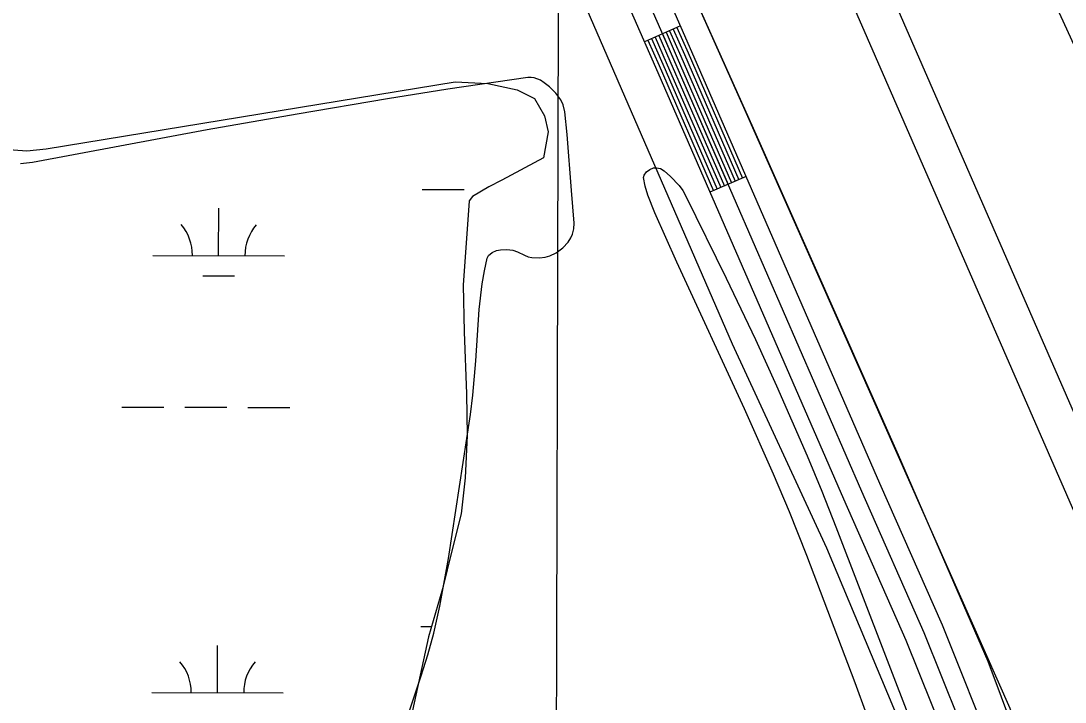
# Model space of a CAD drawing. Extents: x 3161615 to 3199515, y 867541 to 892976.
# Drawn here: x 3175914 to 3176709, y 889053 to 889572 of the extents above; entities that cross this region are included whole.
import ezdxf

# ---------------------------------------------------------------- set-up
doc = ezdxf.new("R2010")
doc.units = 0
for name, color, linetype in [('V-GRID-MAJR', 7, 'Continuous'), ('V-LEVE-TOET', 7, 'Continuous'), ('V-ROAD-CNTR', 7, 'Continuous'), ('V-SITE-VEGE', 7, 'Continuous'), ('V-SURV-LINE', 7, 'Continuous'), ('V-TOPO-SHOR', 7, 'Continuous'), ('V-WETL-SWMP', 7, 'Continuous')]:
    doc.layers.add(name, color=color, linetype=linetype)

msp = doc.modelspace()

# ---------------------------------------------------------------- linework, layer by layer
at = {"layer": 'V-GRID-MAJR'}
msp.add_spline([(3176275.048, 872978.667), (3176292.6750000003, 879038.2270000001), (3176310.311, 885100.872), (3176327.947, 891163.561), (3176327.9560000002, 891166.601)], degree=3, dxfattribs=at)
at = {"layer": 'V-LEVE-TOET'}
for points in [[(3177898.720000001, 888543.275999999), (3177896.402000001, 888543.1839999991), (3177792.789000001, 888529.2579999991), (3177403.915000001, 888501.5399999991), (3177153.220000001, 888466.7059999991), (3177134.781000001, 888468.765999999), (3177120.8940000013, 888472.079999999), (3177108.784000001, 888480.6959999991), (3177091.388000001, 888496.900999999), (3177078.295000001, 888517.645999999), (3176965.459000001, 888917.060999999), (3176906.986000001, 889101.613999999), (3176861.001000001, 889216.9169999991), (3176720.971000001, 889541.1029999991), (3176592.973000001, 889820.5439999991), (3176402.206000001, 890282.273999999), (3176305.368000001, 890484.087999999), (3176289.050000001, 890532.1259999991), (3176279.266000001, 890565.241999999), (3176201.596000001, 890987.0669999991), (3176169.6859161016, 891167.0380521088)], [(3176818.060000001, 888510.1769999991), (3176795.2860000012, 888612.0399999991), (3176738.424000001, 888839.5399999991), (3176709.318000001, 888933.329999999), (3176666.867000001, 889048.3729999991), (3176465.221000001, 889503.5589999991), (3176266.835000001, 889947.6209999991)]]:
    msp.add_lwpolyline(points, dxfattribs=at)
at = {"layer": 'V-ROAD-CNTR'}
for p, q in [((3176415.978131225, 889567.909836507), (3176388.5011861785, 889555.8678605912)), ((3176465.9150313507, 889453.2750657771), (3176438.4060863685, 889441.306089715))]:
    msp.add_line(p, q, dxfattribs=at)
for points in [[(3175888.1651868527, 891170.3236316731), (3175938.153086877, 890884.9852023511), (3175972.512018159, 890684.9226024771), (3175992.964977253, 890585.7618007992), (3176005.553952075, 890530.3399116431), (3176028.8619054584, 890434.6351030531), (3176046.3888704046, 890386.9971983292), (3176077.2918085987, 890307.3323576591), (3176229.5785040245, 889955.862060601), (3176410.7301417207, 889542.5168872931), (3176553.6988557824, 889213.9095445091), (3176601.1997607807, 889106.3097597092), (3176641.387680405, 889005.929960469), (3176672.5536180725, 888917.1681379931), (3176697.883567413, 888838.1772959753), (3176727.626507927, 888726.391519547), (3176765.505432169, 888577.9488164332), (3176899.9081633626, 888054.5728631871), (3177014.8839334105, 887604.2087639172), (3177188.7025857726, 886922.5551272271), (3177331.7352997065, 886346.4772793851)], [(3175903.401156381, 891170.281631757), (3175952.9320573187, 890887.5491972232), (3175987.252988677, 890687.7075969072), (3176007.625947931, 890588.938794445), (3176020.1559228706, 890533.775904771), (3176043.233876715, 890439.0130942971), (3176060.4208423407, 890392.2991877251), (3176091.170780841, 890313.028346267), (3176243.3294765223, 889961.8540486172), (3176424.4771142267, 889548.5198752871), (3176567.4378283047, 889219.9305324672), (3176615.027733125, 889112.1277480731), (3176655.433652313, 889011.204949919), (3176686.774589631, 888921.9441284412), (3176712.2825386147, 888842.3982875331), (3176742.1414788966, 888730.1745119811), (3176780.0364031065, 888581.6688089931), (3176784.6583938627, 888563.6708449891)], [(3175889.6491838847, 891074.9278224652), (3175923.3741164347, 890882.421207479), (3175957.771047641, 890682.137608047), (3175978.3040065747, 890582.584807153), (3175990.951981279, 890526.9039185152), (3176014.4899342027, 890430.257111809), (3176032.356898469, 890381.6952089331), (3176063.4128363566, 890301.636369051), (3176215.827531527, 889949.8700725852), (3176396.983169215, 889536.5138992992), (3176539.959883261, 889207.888556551), (3176587.371788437, 889100.4917713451), (3176627.3417084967, 889000.654971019), (3176658.3326465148, 888912.3921475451), (3176683.4845962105, 888833.9563044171), (3176713.111536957, 888722.6085271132), (3176750.974461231, 888574.2288238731), (3176885.3771924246, 888050.8518706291), (3177000.3499624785, 887600.500771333), (3177174.155614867, 886918.8941345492), (3177317.189328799, 886342.8132867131)], [(3176402.240158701, 889561.8888485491), (3176410.7301417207, 889542.5168872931), (3176452.161058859, 889447.2900777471)], [(3176404.988153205, 889563.0928461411), (3176413.479136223, 889543.7178848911), (3176454.912053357, 889448.4870753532)], [(3176407.735147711, 889564.296843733), (3176416.229130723, 889544.9178824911), (3176457.663047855, 889449.6840729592)], [(3176410.483142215, 889565.5018413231), (3176418.978125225, 889546.118880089), (3176460.4140423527, 889450.881070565)], [(3176413.2311367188, 889566.7058389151), (3176421.7271197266, 889547.3188776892), (3176463.165036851, 889452.0770681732)], [(3176391.249180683, 889557.0718581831), (3176399.733163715, 889537.7148968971), (3176441.157080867, 889442.5030873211)], [(3176393.997175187, 889558.2758557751), (3176402.4821582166, 889538.9148944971), (3176443.908075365, 889443.699084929)], [(3176396.745169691, 889559.4808533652), (3176405.2311527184, 889540.1158920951), (3176446.6590698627, 889444.896082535)], [(3176399.492164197, 889560.6848509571), (3176407.981147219, 889541.3158896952), (3176449.4100643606, 889446.0930801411)]]:
    msp.add_lwpolyline(points, dxfattribs=at)
at = {"layer": 'V-SITE-VEGE'}
for p, q in [((3176299.9610000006, 889528.6999999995), (3176238.921, 889519.8179999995)), ((3176302.4, 889528.7899999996), (3176299.9610000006, 889528.6999999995)), ((3176304.782, 889528.4259999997), (3176302.4, 889528.7899999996)), ((3176309.3940000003, 889526.5499999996), (3176304.782, 889528.4259999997)), ((3176312.372, 889524.6289999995), (3176309.3940000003, 889526.5499999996)), ((3176316.249, 889521.4969999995), (3176312.372, 889524.6289999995)), ((3176321.168, 889516.6849999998), (3176316.249, 889521.4969999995)), ((3176238.921, 889519.8179999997), (3176193.099, 889512.5329999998)), ((3176324.978, 889511.5769999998), (3176321.168, 889516.6849999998)), ((3176193.099, 889512.5329999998), (3176124.396, 889500.8859999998)), ((3176326.761, 889507.9269999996), (3176324.978, 889511.5769999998)), ((3176328.0330000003, 889502.6599999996), (3176326.761, 889507.9269999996)), ((3176124.396, 889500.8859999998), (3176055.85, 889488.7309999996)), ((3176329.702, 889485.1929999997), (3176328.0330000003, 889502.6599999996)), ((3176055.85, 889488.7309999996), (3175923.211, 889463.9279999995)), ((3176333.223, 889442.7189999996), (3176329.702, 889485.1929999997)), ((3175923.211, 889463.9279999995), (3175913.864, 889462.9999999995)), ((3176335.0210000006, 889417.7189999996), (3176333.2230000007, 889442.7189999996)), ((3176333.876, 889409.3799999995), (3176334.882, 889413.4609999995)), ((3176334.882, 889413.4609999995), (3176335.021, 889417.7189999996)), ((3176326.38, 889398.9269999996), (3176330.5030000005, 889403.3279999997)), ((3176330.503, 889403.3279999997), (3176332.707, 889406.7439999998)), ((3176332.707, 889406.7439999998), (3176333.876, 889409.3799999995)), ((3176270.0200000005, 889393.1719999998), (3176272.713, 889395.4099999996)), ((3176272.713, 889395.4099999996), (3176276.028, 889396.8849999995)), ((3176276.028, 889396.8849999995), (3176279.119, 889397.6179999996)), ((3176279.119, 889397.6179999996), (3176283.846, 889397.7669999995)), ((3176283.846, 889397.7669999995), (3176288.3920000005, 889397.2149999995)), ((3176288.3920000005, 889397.2149999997), (3176292.0270000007, 889396.0739999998)), ((3176292.0270000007, 889396.0739999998), (3176297.4590000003, 889393.4219999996)), ((3176316.501, 889392.9609999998), (3176321.482, 889395.2979999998)), ((3176321.482, 889395.2979999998), (3176326.38, 889398.9269999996)), ((3176266.8780000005, 889381.4429999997), (3176269.0280000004, 889391.1649999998)), ((3176269.0280000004, 889391.1649999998), (3176270.0200000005, 889393.1719999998)), ((3176297.4590000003, 889393.4219999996), (3176300.1720000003, 889392.2789999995)), ((3176300.1720000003, 889392.2789999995), (3176302.894, 889391.6299999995)), ((3176302.894, 889391.6299999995), (3176308.725, 889391.4409999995)), ((3176308.725, 889391.4409999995), (3176313.163, 889392.0249999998)), ((3176313.163, 889392.0249999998), (3176316.501, 889392.9609999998)), ((3176265.174, 889371.6959999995), (3176266.8780000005, 889381.4429999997)), ((3176262.813, 889352.1589999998), (3176265.174, 889371.6959999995)), ((3176260.22, 889313.0229999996), (3176262.813, 889352.1589999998)), ((3176258.168, 889287.0159999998), (3176260.22, 889313.0229999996)), ((3176256.234, 889272.2249999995), (3176258.168, 889287.0159999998)), ((3176239.6290000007, 889162.6549999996), (3176256.2340000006, 889272.2249999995)), ((3176232.8420000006, 889126.3149999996), (3176239.6290000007, 889162.6549999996)), ((3176228.285, 889105.6589999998), (3176232.842, 889126.3149999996)), ((3176223.9290000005, 889089.3219999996), (3176228.285, 889105.6589999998)), ((3176218.858, 889073.2049999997), (3176223.929, 889089.3219999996)), ((3176208.012, 889041.2089999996), (3176218.858, 889073.2049999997))]:
    msp.add_line(p, q, dxfattribs=at)
msp.add_lwpolyline([(3176584.351000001, 888970.4909999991), (3176548.7690000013, 889067.883999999), (3176512.165000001, 889164.903999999), (3176498.967000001, 889198.0059999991), (3176486.823000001, 889226.711999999), (3176464.604000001, 889276.5399999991), (3176413.142000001, 889388.1379999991), (3176396.508000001, 889425.623999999), (3176391.175000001, 889439.052999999), (3176389.172000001, 889445.8949999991), (3176387.974000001, 889452.6739999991), (3176388.296000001, 889454.4319999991), (3176390.186000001, 889456.7719999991), (3176392.789000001, 889458.7279999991), (3176395.455000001, 889459.8319999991), (3176397.637000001, 889459.9979999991), (3176400.868000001, 889459.319999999), (3176403.649000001, 889457.6939999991), (3176408.456000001, 889453.398999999), (3176414.920000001, 889446.4199999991), (3176417.674000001, 889442.5859999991), (3176420.029000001, 889438.4589999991), (3176450.706000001, 889376.025999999), (3176472.972000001, 889329.1959999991), (3176489.143000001, 889293.937999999), (3176512.384000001, 889240.636999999), (3176523.480000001, 889213.721999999), (3176534.191000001, 889186.5839999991), (3176591.406000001, 889037.667999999)], dxfattribs=at)
at = {"layer": 'V-SURV-LINE'}
for points in [[(3176246.6717194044, 890347.9494959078), (3176799.1677816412, 889081.1054697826)], [(3176771.6625688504, 889069.1278431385), (3176219.166080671, 890335.972845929)]]:
    msp.add_lwpolyline(points, dxfattribs=at)
at = {"layer": 'V-TOPO-SHOR'}
for points in [[(3176956.549859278, 888433.2803697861), (3176947.736769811, 888431.5430666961), (3176798.3669944, 888565.8418291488), (3176753.1094859, 888763.2725588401), (3176700.7713227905, 888948.3912517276), (3176650.058493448, 889084.1790374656), (3176581.787640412, 889241.1552364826), (3176471.490473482, 889489.8537739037), (3176261.3881134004, 889959.0353314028), (3176175.58844606, 890147.7698091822), (3176117.8436444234, 890288.8620005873), (3176063.6026583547, 890422.897878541), (3176040.9398264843, 890509.2817336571), (3176027.017060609, 890570.9782281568), (3175974.9807278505, 890865.3188643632), (3175922.9151857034, 891149.0896350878), (3175919.4454477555, 891168.4774582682)], [(3176339.6495123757, 889592.3942575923), (3176455.182929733, 889326.0646730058), (3176526.981939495, 889170.8403817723), (3176607.486937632, 888978.5972201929), (3176663.416544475, 888818.1318103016), (3176710.455170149, 888627.7427893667), (3176790.6339967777, 888317.4694632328), (3176917.783293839, 887792.144096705), (3177015.432515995, 887428.9727608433), (3177057.2397594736, 887257.9764313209), (3177114.7411495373, 887028.8020275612)]]:
    msp.add_lwpolyline(points, dxfattribs=at)
at = {"layer": 'V-WETL-SWMP'}
for p, q in [((3175933.5529090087, 889474.3757446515), (3176244.516862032, 889525.32465449)), ((3176244.516862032, 889525.3246544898), (3176269.405859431, 889524.1486494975)), ((3176269.405859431, 889524.1486494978), (3176291.7578579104, 889519.3976465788)), ((3176291.7578579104, 889519.3976465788), (3176304.8458579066, 889512.5946465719)), ((3176304.8458579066, 889512.5946465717), (3176312.6558599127, 889499.4296504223)), ((3176312.6558599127, 889499.4296504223), (3176315.321862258, 889487.407654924)), ((3176315.321862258, 889487.407654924), (3176311.7338670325, 889467.6316640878)), ((3175901.76491272, 889474.1117517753), (3175918.7569110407, 889472.8707485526)), ((3175918.7569110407, 889472.8707485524), (3175933.5529090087, 889474.3757446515)), ((3176311.7338670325, 889467.6316640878), (3176280.0848744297, 889450.5866782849)), ((3176280.0848744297, 889450.5866782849), (3176270.2538766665, 889445.5686825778)), ((3176219.4254317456, 889443.4413757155), (3176251.4253077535, 889443.3529503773)), ((3176270.2538766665, 889445.5686825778), (3176257.875879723, 889438.1606884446)), ((3176255.138880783, 889434.7816904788), (3176250.7338954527, 889370.5717186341)), ((3176257.875879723, 889438.1606884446), (3176255.138880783, 889434.7816904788)), ((3176064.6938269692, 889393.1267629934), (3176064.7932975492, 889429.1266179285)), ((3176014.6940207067, 889393.2649275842), (3176114.693633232, 889392.9885984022)), ((3176052.6512365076, 889377.7289846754), (3176076.6511435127, 889377.6626656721)), ((3176250.7338954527, 889370.5717186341), (3176251.4229032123, 889335.0357335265)), ((3176251.4229032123, 889335.0357335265), (3176253.195913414, 889287.8597531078)), ((3176253.195913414, 889287.8597531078), (3176253.65492033, 889256.2707663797)), ((3175990.9671645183, 889277.8980758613), (3176022.9670405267, 889277.809650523)), ((3176038.96697853, 889277.7654378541), (3176070.966854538, 889277.6770125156)), ((3176086.966792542, 889277.6327998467), (3176118.9666685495, 889277.5443745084)), ((3176253.65492033, 889256.2707663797), (3176252.1459276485, 889223.8757804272)), ((3176252.1459276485, 889223.8757804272), (3176249.2119340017, 889196.6027926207)), ((3176249.2119340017, 889196.6027926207), (3176242.138941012, 889168.5058060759)), ((3176242.138941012, 889168.5058060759), (3176235.0739482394, 889139.4208199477)), ((3176235.0739482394, 889139.4208199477), (3176224.3179575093, 889103.0008377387)), ((3176218.506226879, 889110.7677162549), (3176226.605156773, 889110.7453364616)), ((3176224.3179575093, 889103.0008377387), (3176199.3999856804, 888988.2708918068)), ((3176063.7746221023, 889060.4531035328), (3176063.8740926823, 889096.452958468)), ((3176013.7748158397, 889060.5912681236), (3176113.774428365, 889060.3149389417))]:
    msp.add_line(p, q, dxfattribs=at)
for centre, radius, start, end in [((3176009.452416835, 889393.7542166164), 35.24628790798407, 359.0698548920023, 40.61351322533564), ((3176119.937860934, 889393.4489119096), 35.24628790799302, 139.069851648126, 180.61350998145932), ((3176008.533211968, 889061.0805571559), 35.24628790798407, 359.0698548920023, 40.61351322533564), ((3176119.018656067, 889060.7752524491), 35.24628790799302, 139.069851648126, 180.61350998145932)]:
    msp.add_arc(centre, radius, start, end, dxfattribs=at)

doc.saveas('drawing.dxf')
